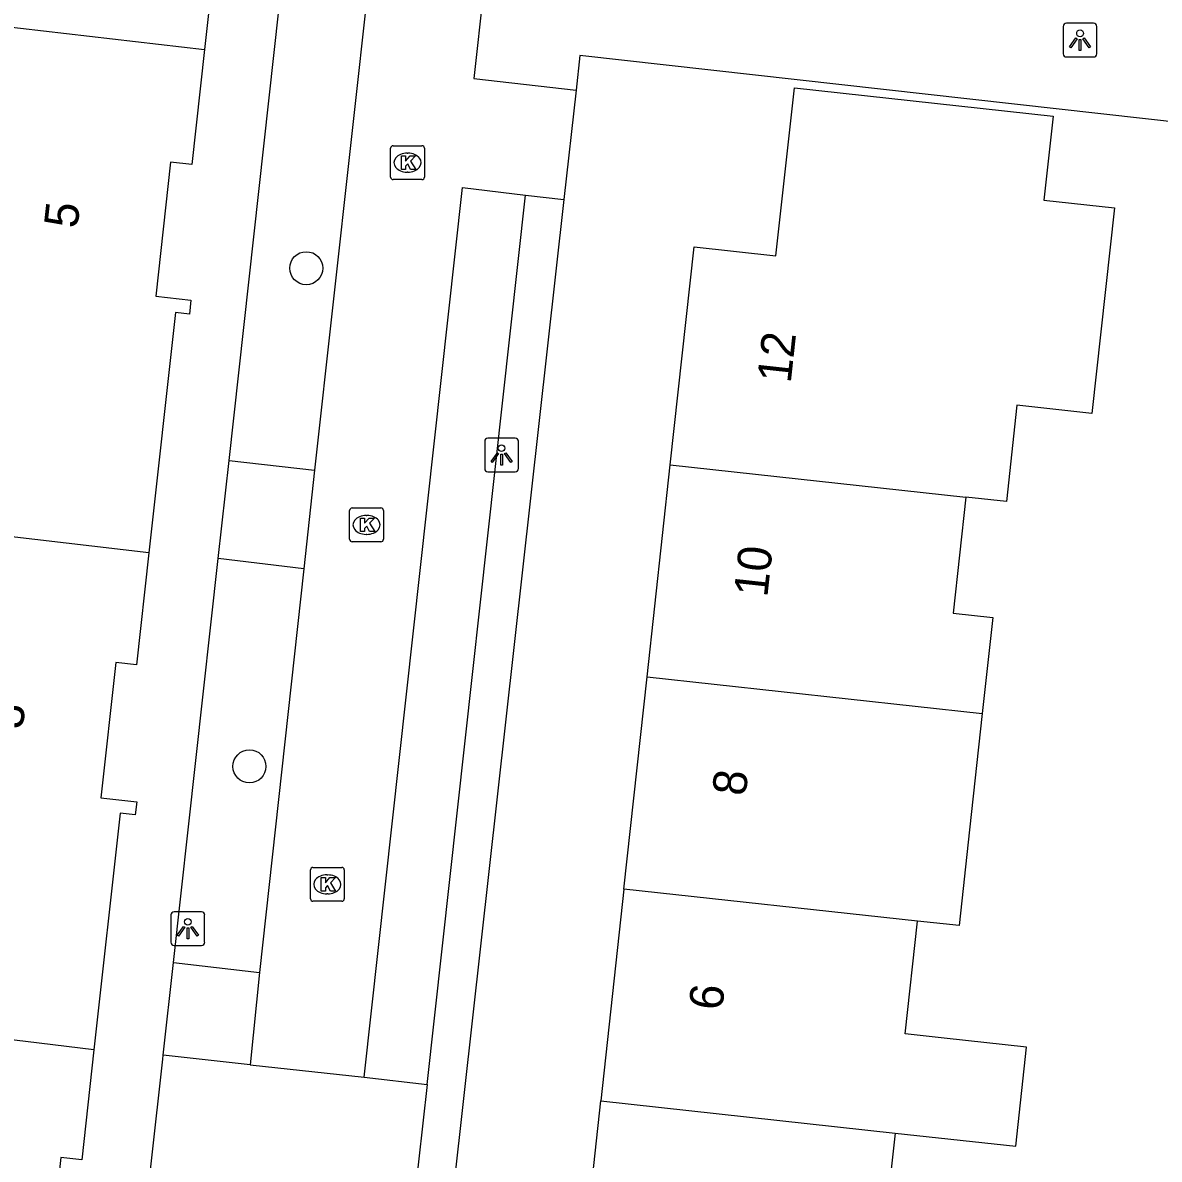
# Model space of a CAD drawing. Extents: x 162082 to 163393, y 388091 to 388632.
# Drawn here: x 162731.21 to 162764.83, y 388371.6 to 388405.21 of the extents above; entities that cross this region are included whole.
import ezdxf

# ---------------------------------------------------------------- set-up
doc = ezdxf.new("R2010")
doc.units = 0
for name, color, linetype in [('IMGEO_Boom', 7, 'Continuous'), ('IMGEO_Kolk', 7, 'Continuous'), ('IMGEO_Lichtpunt', 7, 'Continuous'), ('IMGEO_Pand', 7, 'Continuous'), ('IMGEO_Pand_nummerreeks', 7, 'Continuous'), ('IMGEO_Parkeervlak_open', 7, 'Continuous'), ('IMGEO_Rijbaan_lokaal_open', 7, 'Continuous'), ('IMGEO_Voetpad_open', 7, 'Continuous')]:
    doc.layers.add(name, color=color, linetype=linetype)

msp = doc.modelspace()

# ---------------------------------------------------------------- linework, layer by layer
at = {"layer": 'IMGEO_Boom'}
for centre in [(162739.596, 388397.954), (162737.914, 388383.221)]:
    msp.add_circle(centre, 0.489, dxfattribs=at)
at = {"layer": 'IMGEO_Kolk'}
for p, q in [((162742.09, 388400.65), (162742.09, 388401.502)), ((162742.165, 388401.576), (162743.017, 388401.576)), ((162743.091, 388401.502), (162743.091, 388400.65)), ((162742.578, 388401.356), (162742.603, 388401.356)), ((162742.601, 388400.796), (162742.576, 388400.796)), ((162743.017, 388400.576), (162742.165, 388400.576)), ((162740.877, 388389.937), (162740.877, 388390.789)), ((162740.952, 388390.863), (162741.804, 388390.863)), ((162741.878, 388390.789), (162741.878, 388389.937)), ((162741.365, 388390.643), (162741.39, 388390.643)), ((162741.388, 388390.083), (162741.363, 388390.083)), ((162741.804, 388389.863), (162740.952, 388389.863)), ((162739.719, 388379.305), (162739.719, 388380.157)), ((162739.794, 388380.231), (162740.646, 388380.231)), ((162740.207, 388380.011), (162740.232, 388380.011)), ((162740.72, 388380.157), (162740.72, 388379.305)), ((162740.23, 388379.451), (162740.205, 388379.451)), ((162740.646, 388379.231), (162739.794, 388379.231))]:
    msp.add_line(p, q, dxfattribs=at)
for points in [[(162742.09, 388400.65), (162742.09, 388401.502)], [(162742.165, 388401.576), (162743.017, 388401.576)], [(162743.091, 388401.502), (162743.091, 388400.65)], [(162742.411, 388401.276), (162742.534, 388401.276), (162742.534, 388401.125), (162742.664, 388401.276), (162742.828, 388401.276), (162742.682, 388401.125), (162742.835, 388400.876), (162742.683, 388400.876), (162742.598, 388401.04), (162742.534, 388400.973), (162742.534, 388400.876), (162742.411, 388400.876), (162742.411, 388401.276)], [(162743.017, 388400.576), (162742.165, 388400.576)], [(162740.877, 388389.937), (162740.877, 388390.789)], [(162740.952, 388390.863), (162741.804, 388390.863)], [(162741.878, 388390.789), (162741.878, 388389.937)], [(162741.198, 388390.563), (162741.321, 388390.563), (162741.321, 388390.412), (162741.451, 388390.563), (162741.615, 388390.563), (162741.469, 388390.412), (162741.622, 388390.163), (162741.47, 388390.163), (162741.385, 388390.327), (162741.321, 388390.26), (162741.321, 388390.163), (162741.198, 388390.163), (162741.198, 388390.563)], [(162741.804, 388389.863), (162740.952, 388389.863)], [(162739.719, 388379.305), (162739.719, 388380.157)], [(162739.794, 388380.231), (162740.646, 388380.231)], [(162740.72, 388380.157), (162740.72, 388379.305)], [(162740.04, 388379.931), (162740.163, 388379.931), (162740.163, 388379.78), (162740.293, 388379.931), (162740.457, 388379.931), (162740.311, 388379.78), (162740.464, 388379.531), (162740.312, 388379.531), (162740.227, 388379.695), (162740.163, 388379.628), (162740.163, 388379.531), (162740.04, 388379.531), (162740.04, 388379.931)], [(162740.646, 388379.231), (162739.794, 388379.231)]]:
    msp.add_lwpolyline(points, dxfattribs=at)
for centre, start, end in [((162742.167, 388401.5), 91.552, 178.448), ((162742.167, 388401.5), 91.552, 178.448), ((162743.015, 388401.5), 1.552, 88.448), ((162743.015, 388401.5), 1.552, 88.448), ((162742.167, 388400.652), 181.552, 268.448), ((162742.167, 388400.652), 181.552, 268.448), ((162743.015, 388400.652), 271.552, 358.448), ((162743.015, 388400.652), 271.552, 358.448), ((162740.954, 388390.787), 91.552, 178.448), ((162740.954, 388390.787), 91.552, 178.448), ((162741.802, 388390.787), 1.552, 88.448), ((162741.802, 388390.787), 1.552, 88.448), ((162740.954, 388389.939), 181.552, 268.448), ((162740.954, 388389.939), 181.552, 268.448), ((162741.802, 388389.939), 271.552, 358.448), ((162741.802, 388389.939), 271.552, 358.448), ((162739.796, 388380.155), 91.552, 178.448), ((162739.796, 388380.155), 91.552, 178.448), ((162740.644, 388380.155), 1.552, 88.448), ((162740.644, 388380.155), 1.552, 88.448), ((162739.796, 388379.307), 181.552, 268.448), ((162739.796, 388379.307), 181.552, 268.448), ((162740.644, 388379.307), 271.552, 358.448), ((162740.644, 388379.307), 271.552, 358.448)]:
    msp.add_arc(centre, 0.0765, start, end, dxfattribs=at)
for centre, major_axis, ratio, start_param, end_param in [((162742.577, 388401.076), (-0.387, 0.002), 0.722429, 4.712389, 7.853982), ((162742.602, 388401.076), (-0.39, 0.002), 0.717154, 1.570796, 4.712389), ((162741.364, 388390.363), (-0.387, 0.002), 0.722429, 4.712389, 7.853982), ((162741.389, 388390.363), (-0.39, 0.002), 0.717154, 1.570796, 4.712389), ((162740.206, 388379.731), (-0.387, 0.002), 0.722429, 4.712389, 7.853982), ((162740.231, 388379.731), (-0.39, 0.002), 0.717154, 1.570796, 4.712389)]:
    msp.add_ellipse(centre, major_axis=major_axis, ratio=ratio, start_param=start_param, end_param=end_param, dxfattribs=at)
at = {"layer": 'IMGEO_Lichtpunt'}
for p, q in [((162762.886, 388405.198), (162762.078, 388405.198)), ((162762.886, 388405.198), (162762.078, 388405.198)), ((162761.984, 388405.103), (162761.984, 388404.296)), ((162761.984, 388405.103), (162761.984, 388404.296)), ((162762.98, 388404.296), (162762.98, 388405.103)), ((162762.98, 388404.296), (162762.98, 388405.103)), ((162762.078, 388404.202), (162762.886, 388404.202)), ((162762.078, 388404.202), (162762.886, 388404.202)), ((162744.873, 388392.835), (162744.873, 388392.028)), ((162744.873, 388392.835), (162744.873, 388392.028)), ((162745.775, 388392.93), (162744.967, 388392.93)), ((162745.775, 388392.93), (162744.967, 388392.93)), ((162745.869, 388392.028), (162745.869, 388392.835)), ((162745.869, 388392.028), (162745.869, 388392.835)), ((162744.967, 388391.934), (162745.775, 388391.934)), ((162744.967, 388391.934), (162745.775, 388391.934)), ((162735.594, 388378.825), (162735.594, 388378.018)), ((162735.594, 388378.825), (162735.594, 388378.018)), ((162736.496, 388378.92), (162735.688, 388378.92)), ((162736.496, 388378.92), (162735.688, 388378.92)), ((162736.59, 388378.018), (162736.59, 388378.825)), ((162736.59, 388378.018), (162736.59, 388378.825)), ((162735.688, 388377.924), (162736.496, 388377.924)), ((162735.688, 388377.924), (162736.496, 388377.924))]:
    msp.add_line(p, q, dxfattribs=at)
for points in [[(162762.358, 388404.767), (162762.397, 388404.739), (162762.209, 388404.477), (162762.171, 388404.504), (162762.358, 388404.767)], [(162762.46, 388404.719), (162762.507, 388404.719), (162762.507, 388404.397), (162762.46, 388404.397), (162762.46, 388404.719)], [(162762.57, 388404.739), (162762.608, 388404.766), (162762.795, 388404.504), (162762.756, 388404.476), (162762.57, 388404.739)], [(162745.247, 388392.499), (162745.286, 388392.471), (162745.098, 388392.209), (162745.06, 388392.236), (162745.247, 388392.499)], [(162745.349, 388392.451), (162745.396, 388392.451), (162745.396, 388392.129), (162745.349, 388392.129), (162745.349, 388392.451)], [(162745.459, 388392.471), (162745.497, 388392.498), (162745.684, 388392.236), (162745.645, 388392.208), (162745.459, 388392.471)], [(162735.968, 388378.489), (162736.007, 388378.461), (162735.819, 388378.199), (162735.781, 388378.226), (162735.968, 388378.489)], [(162736.07, 388378.441), (162736.117, 388378.441), (162736.117, 388378.119), (162736.07, 388378.119), (162736.07, 388378.441)], [(162736.18, 388378.461), (162736.218, 388378.488), (162736.405, 388378.226), (162736.366, 388378.198), (162736.18, 388378.461)]]:
    msp.add_lwpolyline(points, dxfattribs=at)
for centre in [(162762.483, 388404.901), (162745.372, 388392.633), (162736.093, 388378.623)]:
    msp.add_circle(centre, 0.0994, dxfattribs=at)
for centre, start, end in [((162762.078, 388405.103), 90, 180), ((162762.078, 388405.103), 90, 180), ((162762.886, 388405.103), 0, 90), ((162762.886, 388405.103), 0, 90), ((162762.078, 388404.296), 180, 270), ((162762.078, 388404.296), 180, 270), ((162762.886, 388404.296), 270, 0), ((162762.886, 388404.296), 270, 360), ((162744.967, 388392.835), 90, 180), ((162744.967, 388392.835), 90, 180), ((162745.775, 388392.835), 0, 90), ((162745.775, 388392.835), 0, 90), ((162744.967, 388392.028), 180, 270), ((162744.967, 388392.028), 180, 270), ((162745.775, 388392.028), 270, 0), ((162745.775, 388392.028), 270, 360), ((162735.688, 388378.825), 90, 180), ((162735.688, 388378.825), 90, 180), ((162736.496, 388378.825), 0, 90), ((162736.496, 388378.825), 0, 90), ((162735.688, 388378.018), 180, 270), ((162735.688, 388378.018), 180, 270), ((162736.496, 388378.018), 270, 0), ((162736.496, 388378.018), 270, 360)]:
    msp.add_arc(centre, 0.0946, start, end, dxfattribs=at)
at = {"layer": 'IMGEO_Pand'}
for points in [[(162738.15, 388419.032), (162737.788, 388415.755), (162737.194, 388415.82), (162736.754, 388411.84), (162737.789, 388411.725), (162737.755, 388411.42), (162737.366, 388411.463), (162736.588, 388404.423)], [(162729.091, 388405.294), (162736.588, 388404.423)], [(162736.588, 388404.423), (162736.212, 388401.025), (162735.581, 388401.095), (162735.142, 388397.123), (162736.183, 388397.008), (162736.138, 388396.599), (162735.727, 388396.644), (162734.942, 388389.54)], [(162750.363, 388392.137), (162751.067, 388398.59), (162753.486, 388398.322), (162754.037, 388403.292), (162761.686, 388402.452), (162761.412, 388399.967), (162763.5, 388399.737), (162762.831, 388393.655), (162760.614, 388393.899), (162760.303, 388391.053), (162759.106, 388391.184)], [(162749.678, 388385.865), (162750.363, 388392.137)], [(162750.363, 388392.137), (162759.106, 388391.184)], [(162759.106, 388391.184), (162758.731, 388387.749), (162759.9, 388387.621), (162759.591, 388384.785)], [(162734.942, 388389.54), (162727.425, 388390.409)], [(162734.942, 388389.54), (162734.576, 388386.224), (162733.963, 388386.291), (162733.522, 388382.293), (162734.581, 388382.176), (162734.538, 388381.783), (162734.086, 388381.833), (162733.313, 388374.837)], [(162748.993, 388379.592), (162749.678, 388385.865)], [(162749.678, 388385.865), (162759.591, 388384.785)], [(162759.591, 388384.785), (162759.215, 388381.344), (162758.906, 388378.512), (162757.678, 388378.646)], [(162748.993, 388379.592), (162748.309, 388373.324)], [(162757.678, 388378.646), (162748.993, 388379.592)], [(162757.012, 388372.376), (162760.584, 388371.987), (162760.904, 388374.919), (162758.462, 388375.185), (162757.314, 388375.31), (162757.678, 388378.646)], [(162733.313, 388374.837), (162725.78, 388375.75)], [(162733.313, 388374.837), (162732.954, 388371.583), (162732.336, 388371.652), (162731.895, 388367.66), (162732.996, 388367.538), (162732.951, 388367.131), (162732.529, 388367.178), (162731.753, 388360.154), (162724.176, 388360.992), (162725.092, 388369.281), (162717.965, 388370.068)], [(162747.624, 388367.048), (162748.309, 388373.324)], [(162748.309, 388373.324), (162757.012, 388372.376)], [(162757.012, 388372.376), (162756.643, 388368.99), (162757.745, 388368.876), (162757.429, 388365.979), (162756.266, 388366.106)]]:
    msp.add_lwpolyline(points, dxfattribs=at)
at = {"layer": 'IMGEO_Parkeervlak_open'}
for points in [[(162737.31, 388392.268), (162738.932, 388406.935)], [(162735.669, 388377.424), (162736.989, 388389.367)]]:
    msp.add_lwpolyline(points, dxfattribs=at)
at = {"layer": 'IMGEO_Rijbaan_lokaal_open'}
for points in [[(162745.123, 388408.74), (162744.551, 388403.561), (162747.574, 388403.217)], [(162741.47, 388406.664), (162739.839, 388391.98)], [(162747.574, 388403.217), (162747.214, 388399.988)], [(162741.311, 388374.024), (162744.217, 388400.344), (162746.078, 388400.11)], [(162746.078, 388400.11), (162747.214, 388399.988)], [(162739.839, 388391.98), (162739.519, 388389.068)], [(162739.519, 388389.068), (162738.216, 388377.126)], [(162738.216, 388377.126), (162737.932, 388374.397)], [(162734.982, 388371.214), (162735.02, 388371.557), (162735.352, 388374.559), (162735.365, 388374.681)], [(162737.932, 388374.397), (162735.365, 388374.681)], [(162737.932, 388374.397), (162741.311, 388374.024)], [(162741.311, 388374.024), (162743.171, 388373.811)], [(162743.171, 388373.811), (162742.788, 388370.382)]]:
    msp.add_lwpolyline(points, dxfattribs=at)
at = {"layer": 'IMGEO_Voetpad_open'}
for points in [[(162772.078, 388401.51), (162747.689, 388404.244), (162747.574, 388403.217)], [(162743.171, 388373.811), (162746.078, 388400.11)], [(162747.214, 388399.988), (162744.267, 388373.574), (162743.932, 388370.573), (162743.077, 388361.296)], [(162736.989, 388389.367), (162737.31, 388392.268)], [(162737.31, 388392.268), (162739.839, 388391.98)], [(162739.519, 388389.068), (162736.989, 388389.367)], [(162735.365, 388374.681), (162735.669, 388377.424)], [(162735.669, 388377.424), (162738.216, 388377.126)]]:
    msp.add_lwpolyline(points, dxfattribs=at)

# ---------------------------------------------------------------- texts
at = {"layer": 'IMGEO_Pand_nummerreeks'}
for s, rotation, p in [('5', 83.6919, (162732.826, 388399.113)), ('12', 83.7711, (162753.924, 388394.534)), ('10', 83.7711, (162753.232, 388388.203)), ('3', 83.7034, (162731.207, 388384.294)), ('8', 83.7711, (162752.591, 388382.323)), ('6', 83.7722, (162751.899, 388375.982))]:
    msp.add_text(s, height=1, rotation=rotation, dxfattribs=at).set_placement(p)

doc.saveas('drawing.dxf')
